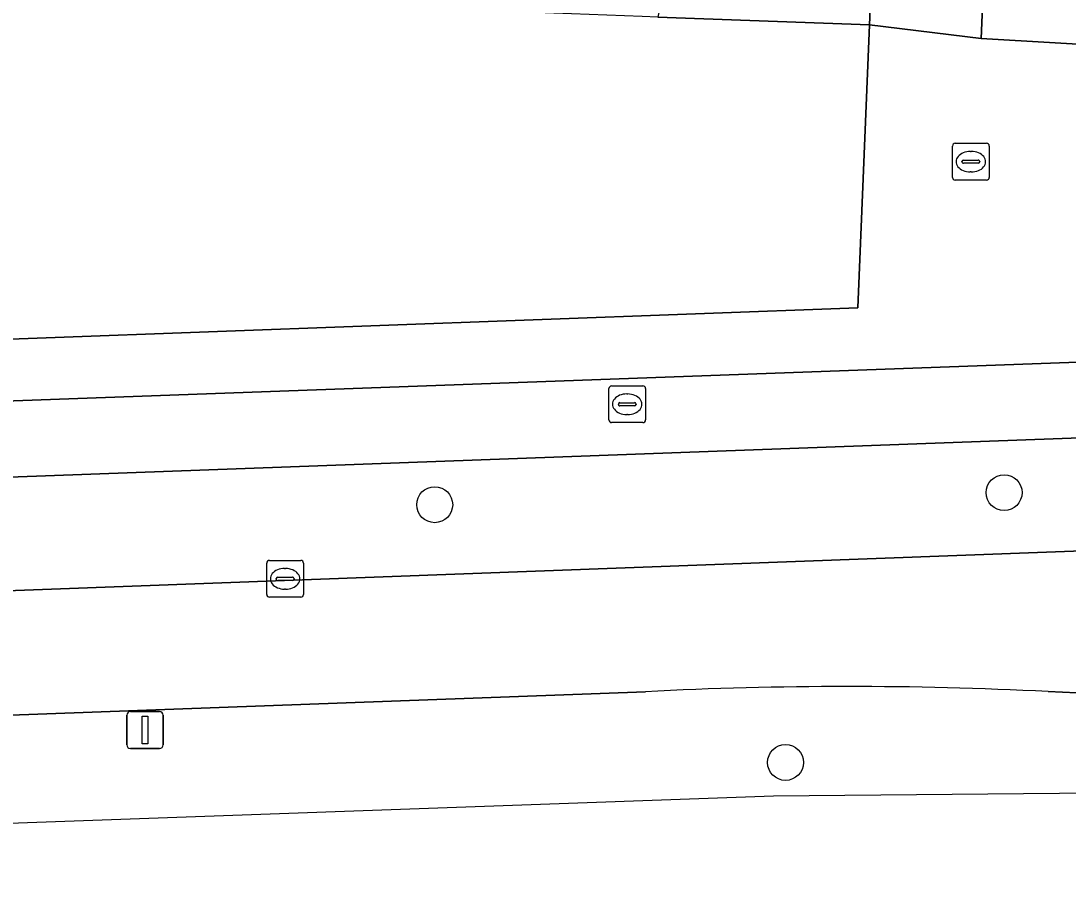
# Model space of a CAD drawing. Extents: x 161354 to 162026, y 386504 to 387460.
# Drawn here: x 161834.08 to 161862.55, y 386518.91 to 386542.6 of the extents above; entities that cross this region are included whole.
import ezdxf

# ---------------------------------------------------------------- set-up
doc = ezdxf.new("R2010")
doc.units = 0
for name, color, linetype in [('IMGEO_Berm_groen', 7, 'Continuous'), ('IMGEO_Boom', 7, 'Continuous'), ('IMGEO_Brandkraan', 7, 'Continuous'), ('IMGEO_Fietspad_gesloten', 7, 'Continuous'), ('IMGEO_Groenvoorziening', 7, 'Continuous'), ('IMGEO_Kolk', 7, 'Continuous'), ('IMGEO_Lichtmast', 7, 'Continuous'), ('IMGEO_Loofbos', 7, 'Continuous'), ('IMGEO_Rijbaan_regionaal_gesloten', 7, 'Continuous'), ('IMGEO_Rioolput', 7, 'Continuous'), ('IMGEO_Voetpad_open', 7, 'Continuous')]:
    doc.layers.add(name, color=color, linetype=linetype)

msp = doc.modelspace()

# ---------------------------------------------------------------- linework, layer by layer
at = {"layer": 'IMGEO_Berm_groen'}
for points in [[(161868.472, 386531.43), (161865.604, 386531.358), (161715.274, 386525.84), (161684.701, 386524.715), (161661.321, 386523.966), (161655.01, 386523.92)], [(161637.366, 386520.222), (161641.598, 386520.215), (161652.661, 386520.753), (161715.366, 386522.872), (161751.55, 386524.046), (161864.166, 386528.235)], [(161851.061, 386524.358), (161778.045, 386521.673), (161777.972, 386519.146), (161781.499, 386518.91), (161805.354, 386519.765), (161854.55, 386521.528), (161869.118, 386521.664)], [(161868.643, 386524.056), (161862.01, 386524.361)]]:
    msp.add_lwpolyline(points, dxfattribs=at)
msp.add_arc((161856.565, 386417.775), 106.725, 87.07541, 92.95598, dxfattribs=at)
at = {"layer": 'IMGEO_Boom'}
for centre in [(161860.815, 386529.771), (161845.333, 386529.444), (161854.874, 386522.436)]:
    msp.add_circle(centre, 0.489, dxfattribs=at)
at = {"layer": 'IMGEO_Brandkraan'}
for p, q in [((161859.411, 386538.345), (161859.411, 386539.197)), ((161859.486, 386539.271), (161860.338, 386539.271)), ((161860.412, 386539.197), (161860.412, 386538.345)), ((161859.713, 386538.814), (161860.111, 386538.814)), ((161859.899, 386539.051), (161859.924, 386539.051)), ((161859.67, 386538.765), (161859.67, 386538.777)), ((161860.108, 386538.728), (161859.71, 386538.728)), ((161860.154, 386538.777), (161860.154, 386538.765)), ((161860.338, 386538.271), (161859.486, 386538.271)), ((161859.922, 386538.491), (161859.897, 386538.491))]:
    msp.add_line(p, q, dxfattribs=at)
for points in [[(161859.411, 386538.345), (161859.411, 386539.197)], [(161859.486, 386539.271), (161860.338, 386539.271)], [(161860.412, 386539.197), (161860.412, 386538.345)], [(161860.338, 386538.271), (161859.486, 386538.271)]]:
    msp.add_lwpolyline(points, dxfattribs=at)
for centre, radius, start, end in [((161859.488, 386539.195), 0.0765, 91.552, 178.448), ((161859.488, 386539.195), 0.0765, 91.552, 178.448), ((161860.336, 386539.195), 0.0765, 1.552, 88.448), ((161860.336, 386539.195), 0.0765, 1.552, 88.448), ((161859.71, 386538.774), 0.0403, 85.8775, 175.7526), ((161860.115, 386538.776), 0.0386, 1.7309, 96.639), ((161859.707, 386538.764), 0.0366, 178.938, 274.7102), ((161860.111, 386538.771), 0.043, 264.8664, 352.4533), ((161859.488, 386538.347), 0.0765, 181.552, 268.448), ((161859.488, 386538.347), 0.0765, 181.552, 268.448), ((161860.336, 386538.347), 0.0765, 271.552, 358.448), ((161860.336, 386538.347), 0.0765, 271.552, 358.448)]:
    msp.add_arc(centre, radius, start, end, dxfattribs=at)
for centre, major_axis, ratio, start_param, end_param in [((161859.898, 386538.771), (-0.387, 0.002), 0.722429, 4.712389, 7.853982), ((161859.923, 386538.771), (-0.39, 0.002), 0.717154, 1.570796, 4.712389)]:
    msp.add_ellipse(centre, major_axis=major_axis, ratio=ratio, start_param=start_param, end_param=end_param, dxfattribs=at)
at = {"layer": 'IMGEO_Fietspad_gesloten'}
msp.add_lwpolyline([(161869.092, 386533.612), (161868.285, 386533.475), (161865.068, 386533.399), (161789.978, 386530.672), (161783.347, 386530.395), (161715.21, 386527.91), (161661.25, 386525.942), (161655.098, 386525.927), (161655.01, 386523.92), (161661.321, 386523.966), (161684.701, 386524.715), (161715.274, 386525.84), (161865.604, 386531.358), (161868.472, 386531.43)], dxfattribs=at)
at = {"layer": 'IMGEO_Groenvoorziening'}
for points in [[(161857.159, 386542.494), (161858.572, 386576.34), (161851.403, 386542.703)], [(161857.159, 386542.494), (161851.403, 386542.703), (161850.972, 386542.719), (161848.089, 386542.824), (161808.398, 386544.188), (161808.276, 386533.002), (161856.837, 386534.793)]]:
    msp.add_lwpolyline(points, close=True, dxfattribs=at)
at = {"layer": 'IMGEO_Kolk'}
for p, q in [((161840.765, 386527.002), (161840.765, 386527.854)), ((161840.84, 386527.928), (161841.692, 386527.928)), ((161841.253, 386527.708), (161841.278, 386527.708)), ((161841.766, 386527.854), (161841.766, 386527.002)), ((161841.024, 386527.422), (161841.024, 386527.434)), ((161841.067, 386527.471), (161841.465, 386527.471)), ((161841.508, 386527.434), (161841.508, 386527.422)), ((161841.462, 386527.385), (161841.064, 386527.385)), ((161841.276, 386527.148), (161841.251, 386527.148)), ((161841.692, 386526.928), (161840.84, 386526.928))]:
    msp.add_line(p, q, dxfattribs=at)
for points in [[(161840.765, 386527.002), (161840.765, 386527.854)], [(161840.84, 386527.928), (161841.692, 386527.928)], [(161841.766, 386527.854), (161841.766, 386527.002)], [(161841.692, 386526.928), (161840.84, 386526.928)]]:
    msp.add_lwpolyline(points, dxfattribs=at)
for centre, radius, start, end in [((161840.842, 386527.852), 0.0765, 91.552, 178.448), ((161840.842, 386527.852), 0.0765, 91.552, 178.448), ((161841.69, 386527.852), 0.0765, 1.552, 88.448), ((161841.69, 386527.852), 0.0765, 1.552, 88.448), ((161841.064, 386527.431), 0.0403, 85.8775, 175.7526), ((161841.061, 386527.421), 0.0366, 178.938, 274.7102), ((161841.465, 386527.428), 0.043, 264.8664, 352.4533), ((161841.469, 386527.433), 0.0386, 1.7309, 96.639), ((161840.842, 386527.004), 0.0765, 181.552, 268.448), ((161840.842, 386527.004), 0.0765, 181.552, 268.448), ((161841.69, 386527.004), 0.0765, 271.552, 358.448), ((161841.69, 386527.004), 0.0765, 271.552, 358.448)]:
    msp.add_arc(centre, radius, start, end, dxfattribs=at)
for centre, major_axis, ratio, start_param, end_param in [((161841.252, 386527.428), (-0.387, 0.002), 0.722429, 4.712389, 7.853982), ((161841.277, 386527.428), (-0.39, 0.002), 0.717154, 1.570796, 4.712389)]:
    msp.add_ellipse(centre, major_axis=major_axis, ratio=ratio, start_param=start_param, end_param=end_param, dxfattribs=at)
at = {"layer": 'IMGEO_Lichtmast'}
for p, q in [((161836.96, 386522.916), (161836.96, 386523.716)), ((161836.96, 386523.716), (161836.96, 386522.916)), ((161837.06, 386523.816), (161837.85, 386523.816)), ((161837.85, 386523.816), (161837.06, 386523.816)), ((161837.95, 386523.716), (161837.95, 386522.916)), ((161837.95, 386522.916), (161837.95, 386523.716)), ((161837.85, 386522.816), (161837.06, 386522.816)), ((161837.06, 386522.816), (161837.85, 386522.816))]:
    msp.add_line(p, q, dxfattribs=at)
msp.add_lwpolyline([(161837.38, 386523.691), (161837.53, 386523.691), (161837.53, 386522.941), (161837.38, 386522.941), (161837.38, 386523.691)], dxfattribs=at)
for centre, start, end in [((161837.06, 386523.716), 90, 180), ((161837.06, 386523.716), 90, 180), ((161837.85, 386523.716), 0, 90), ((161837.85, 386523.716), 360, 90), ((161837.06, 386522.916), 180, 270), ((161837.06, 386522.916), 180, 270), ((161837.85, 386522.916), 270, 0), ((161837.85, 386522.916), 270, 0)]:
    msp.add_arc(centre, 0.1, start, end, dxfattribs=at)
at = {"layer": 'IMGEO_Loofbos'}
msp.add_lwpolyline([(161861.77, 386579.51), (161861.628, 386576.152), (161860.193, 386542.12), (161875.362, 386541.23), (161876.722, 386553.592), (161877.566, 386561.139), (161878.21, 386566.397), (161879.125, 386572.213), (161881.132, 386582.855), (161882.558, 386589.231), (161885.355, 386599.961), (161890.098, 386616.576)], dxfattribs=at)
at = {"layer": 'IMGEO_Rijbaan_regionaal_gesloten'}
for points in [[(161862.01, 386524.361), (161868.643, 386524.056), (161868.667, 386528.437), (161864.166, 386528.235), (161751.55, 386524.046), (161715.366, 386522.872), (161652.661, 386520.753), (161641.598, 386520.215), (161637.366, 386520.222)], [(161772.996, 386521.511), (161778.045, 386521.673), (161851.061, 386524.358)]]:
    msp.add_lwpolyline(points, dxfattribs=at)
msp.add_arc((161856.565, 386417.775), 106.725, 87.07541, 92.95598, dxfattribs=at)
at = {"layer": 'IMGEO_Rioolput'}
for p, q in [((161850.068, 386531.749), (161850.068, 386532.601)), ((161850.143, 386532.675), (161850.995, 386532.675)), ((161851.069, 386532.601), (161851.069, 386531.749)), ((161850.556, 386532.455), (161850.581, 386532.455)), ((161850.327, 386532.169), (161850.327, 386532.181)), ((161850.765, 386532.132), (161850.367, 386532.132)), ((161850.37, 386532.218), (161850.768, 386532.218)), ((161850.811, 386532.181), (161850.811, 386532.169)), ((161850.995, 386531.675), (161850.143, 386531.675)), ((161850.579, 386531.895), (161850.554, 386531.895))]:
    msp.add_line(p, q, dxfattribs=at)
for points in [[(161850.068, 386531.749), (161850.068, 386532.601)], [(161850.143, 386532.675), (161850.995, 386532.675)], [(161851.069, 386532.601), (161851.069, 386531.749)], [(161850.995, 386531.675), (161850.143, 386531.675)]]:
    msp.add_lwpolyline(points, dxfattribs=at)
for centre, radius, start, end in [((161850.145, 386532.599), 0.0765, 91.552, 178.448), ((161850.145, 386532.599), 0.0765, 91.552, 178.448), ((161850.993, 386532.599), 0.0765, 1.552, 88.448), ((161850.993, 386532.599), 0.0765, 1.552, 88.448), ((161850.367, 386532.178), 0.0403, 85.8775, 175.7526), ((161850.364, 386532.168), 0.0366, 178.938, 274.7102), ((161850.768, 386532.175), 0.043, 264.8664, 352.4533), ((161850.772, 386532.18), 0.0386, 1.7309, 96.639), ((161850.145, 386531.751), 0.0765, 181.552, 268.448), ((161850.145, 386531.751), 0.0765, 181.552, 268.448), ((161850.993, 386531.751), 0.0765, 271.552, 358.448), ((161850.993, 386531.751), 0.0765, 271.552, 358.448)]:
    msp.add_arc(centre, radius, start, end, dxfattribs=at)
for centre, major_axis, ratio, start_param, end_param in [((161850.555, 386532.175), (-0.387, 0.002), 0.722429, 4.712389, 7.853982), ((161850.58, 386532.175), (-0.39, 0.002), 0.717154, 1.570796, 4.712389)]:
    msp.add_ellipse(centre, major_axis=major_axis, ratio=ratio, start_param=start_param, end_param=end_param, dxfattribs=at)
at = {"layer": 'IMGEO_Voetpad_open'}
msp.add_lwpolyline([(161861.628, 386576.152), (161858.572, 386576.34), (161857.159, 386542.494), (161860.193, 386542.12)], close=True, dxfattribs=at)
for points in [[(161860.193, 386542.12), (161857.159, 386542.494), (161856.837, 386534.793), (161808.276, 386533.002)], [(161875.251, 386540.216), (161875.362, 386541.23), (161860.193, 386542.12)], [(161789.978, 386530.672), (161865.068, 386533.399), (161868.285, 386533.475), (161869.092, 386533.612)]]:
    msp.add_lwpolyline(points, dxfattribs=at)

doc.saveas('drawing.dxf')
